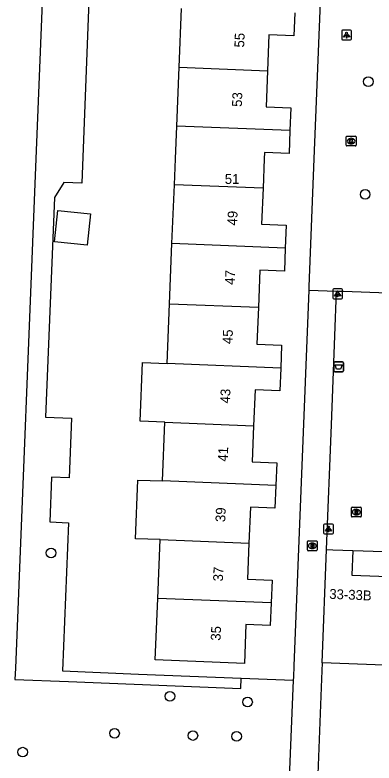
# Model space of a CAD drawing. Extents: x 160787 to 161428, y 386828 to 387483.
# Drawn here: x 161139.8 to 161176.3, y 387188.4 to 387264.6 of the extents above; entities that cross this region are included whole.
import ezdxf

# ---------------------------------------------------------------- set-up
doc = ezdxf.new("R2010")
doc.units = 0
for name, color, linetype in [('IMGEO_Afvalbak', 7, 'Continuous'), ('IMGEO_Boom', 7, 'Continuous'), ('IMGEO_Brandkraan', 7, 'Continuous'), ('IMGEO_Groenvoorziening', 7, 'Continuous'), ('IMGEO_Kolk', 7, 'Continuous'), ('IMGEO_Lichtpunt', 7, 'Continuous'), ('IMGEO_Muur', 7, 'Continuous'), ('IMGEO_Pand', 7, 'Continuous'), ('IMGEO_Pand_nummerreeks', 7, 'Continuous'), ('IMGEO_Rijbaan_lokaal_open', 7, 'Continuous'), ('IMGEO_Rioolput', 7, 'Continuous'), ('IMGEO_Voetpad_open', 7, 'Continuous')]:
    doc.layers.add(name, color=color, linetype=linetype)

msp = doc.modelspace()

# ---------------------------------------------------------------- linework, layer by layer
at = {"layer": 'IMGEO_Afvalbak'}
for p, q in [((161172.236, 387228.404), (161172.236, 387229.204)), ((161172.236, 387229.204), (161172.236, 387228.404)), ((161172.336, 387229.304), (161173.126, 387229.304)), ((161173.126, 387229.304), (161172.336, 387229.304)), ((161173.226, 387229.204), (161173.226, 387228.404)), ((161173.226, 387228.404), (161173.226, 387229.204)), ((161173.126, 387228.304), (161172.336, 387228.304)), ((161172.336, 387228.304), (161173.126, 387228.304))]:
    msp.add_line(p, q, dxfattribs=at)
msp.add_lwpolyline([(161172.379, 387229.018), (161173.083, 387229.018), (161172.934, 387228.548), (161172.528, 387228.548), (161172.379, 387229.018)], dxfattribs=at)
for centre, start, end in [((161172.336, 387229.204), 90, 180), ((161172.336, 387229.204), 90, 180), ((161173.126, 387229.204), 0, 90), ((161173.126, 387229.204), 360, 90), ((161172.336, 387228.404), 180, 270), ((161172.336, 387228.404), 180, 270), ((161173.126, 387228.404), 270, 0), ((161173.126, 387228.404), 270, 0)]:
    msp.add_arc(centre, 0.1, start, end, dxfattribs=at)
at = {"layer": 'IMGEO_Boom'}
for centre in [(161175.763, 387257.85), (161175.439, 387246.369), (161143.455, 387209.838), (161155.558, 387195.239), (161163.462, 387194.655), (161149.919, 387191.466), (161157.896, 387191.24), (161162.346, 387191.158), (161140.567, 387189.552)]:
    msp.add_circle(centre, 0.489, dxfattribs=at)
at = {"layer": 'IMGEO_Brandkraan'}
for p, q in [((161169.554, 387210.145), (161169.554, 387210.997)), ((161169.629, 387211.071), (161170.481, 387211.071)), ((161170.042, 387210.851), (161170.067, 387210.851)), ((161170.555, 387210.997), (161170.555, 387210.145)), ((161170.481, 387210.071), (161169.629, 387210.071)), ((161170.065, 387210.291), (161170.04, 387210.291))]:
    msp.add_line(p, q, dxfattribs=at)
for points in [[(161169.554, 387210.145), (161169.554, 387210.997)], [(161169.629, 387211.071), (161170.481, 387211.071)], [(161169.902, 387210.771), (161169.902, 387210.371), (161170.115, 387210.371)], [(161170.133, 387210.771), (161169.902, 387210.771)], [(161170.081, 387210.69), (161170.027, 387210.69), (161170.027, 387210.614)], [(161170.555, 387210.997), (161170.555, 387210.145)], [(161170.481, 387210.071), (161169.629, 387210.071)], [(161170.027, 387210.614), (161170.08, 387210.614)], [(161170.089, 387210.538), (161170.027, 387210.538), (161170.027, 387210.457)], [(161170.027, 387210.457), (161170.089, 387210.457)]]:
    msp.add_lwpolyline(points, dxfattribs=at)
for centre, radius, start, end in [((161169.631, 387210.995), 0.0765, 91.55205, 178.44795), ((161169.631, 387210.995), 0.0765, 91.55205, 178.44795), ((161170.082, 387210.652), 0.0379, 267.82845, 90.93552), ((161170.137, 387210.626), 0.145, 59.4692, 91.53667), ((161170.162, 387210.673), 0.0922, 285.51372, 58.15012), ((161170.479, 387210.995), 0.0765, 1.55205, 88.44795), ((161170.479, 387210.995), 0.0765, 1.55205, 88.44795), ((161169.631, 387210.147), 0.0765, 181.55205, 268.44795), ((161169.631, 387210.147), 0.0765, 181.55205, 268.44795), ((161170.09, 387210.497), 0.0404, 269.87594, 90.50774), ((161170.121, 387210.622), 0.251, 268.66757, 293.53466), ((161170.167, 387210.481), 0.105, 301.31148, 78.98903), ((161170.479, 387210.147), 0.0765, 271.55205, 358.44795), ((161170.479, 387210.147), 0.0765, 271.55205, 358.44795)]:
    msp.add_arc(centre, radius, start, end, dxfattribs=at)
for centre, major_axis, ratio, start_param, end_param in [((161170.041, 387210.571), (-0.387, 0.002), 0.722429, 4.712389, 7.853982), ((161170.066, 387210.571), (-0.39, 0.002), 0.717154, 1.570796, 4.712389)]:
    msp.add_ellipse(centre, major_axis=major_axis, ratio=ratio, start_param=start_param, end_param=end_param, dxfattribs=at)
at = {"layer": 'IMGEO_Groenvoorziening'}
for points in [[(161143.258, 387283.56), (161141.91, 387250), (161139.825, 387198.117), (161139.779, 387196.96), (161145.215, 387196.742), (161162.77, 387196.036), (161162.811, 387197.084)], [(161171.353, 387278.449), (161147.813, 387279.35), (161146.59, 387247.494), (161144.751, 387247.564), (161143.809, 387246.052), (161142.905, 387223.679), (161145.53, 387223.573), (161145.284, 387217.483), (161143.51, 387217.555), (161143.326, 387213), (161145.236, 387212.923), (161144.626, 387197.819), (161152.342, 387197.507), (161162.811, 387197.084)], [(161162.811, 387197.084), (161168.116, 387196.87)]]:
    msp.add_lwpolyline(points, dxfattribs=at)
at = {"layer": 'IMGEO_Kolk'}
for p, q in [((161173.511, 387251.37), (161173.511, 387252.222)), ((161173.586, 387252.296), (161174.438, 387252.296)), ((161173.999, 387252.076), (161174.024, 387252.076)), ((161174.512, 387252.222), (161174.512, 387251.37)), ((161174.438, 387251.296), (161173.586, 387251.296)), ((161174.022, 387251.516), (161173.997, 387251.516))]:
    msp.add_line(p, q, dxfattribs=at)
for points in [[(161173.511, 387251.37), (161173.511, 387252.222)], [(161173.586, 387252.296), (161174.438, 387252.296)], [(161173.832, 387251.996), (161173.955, 387251.996), (161173.955, 387251.845), (161174.085, 387251.996), (161174.249, 387251.996), (161174.103, 387251.845), (161174.256, 387251.596), (161174.104, 387251.596), (161174.019, 387251.76), (161173.955, 387251.693), (161173.955, 387251.596), (161173.832, 387251.596), (161173.832, 387251.996)], [(161174.512, 387252.222), (161174.512, 387251.37)], [(161174.438, 387251.296), (161173.586, 387251.296)]]:
    msp.add_lwpolyline(points, dxfattribs=at)
for centre, start, end in [((161173.588, 387252.22), 91.55205, 178.44795), ((161173.588, 387252.22), 91.55205, 178.44795), ((161174.436, 387252.22), 1.55205, 88.44795), ((161174.436, 387252.22), 1.55205, 88.44795), ((161173.588, 387251.372), 181.55205, 268.44795), ((161173.588, 387251.372), 181.55205, 268.44795), ((161174.436, 387251.372), 271.55205, 358.44795), ((161174.436, 387251.372), 271.55205, 358.44795)]:
    msp.add_arc(centre, 0.0765, start, end, dxfattribs=at)
for centre, major_axis, ratio, start_param, end_param in [((161173.998, 387251.796), (-0.387, 0.002), 0.722429, 4.712389, 7.853982), ((161174.023, 387251.796), (-0.39, 0.002), 0.717154, 1.570796, 4.712389)]:
    msp.add_ellipse(centre, major_axis=major_axis, ratio=ratio, start_param=start_param, end_param=end_param, dxfattribs=at)
at = {"layer": 'IMGEO_Lichtpunt'}
for p, q in [((161173.052, 387263), (161173.052, 387262.193)), ((161173.052, 387263), (161173.052, 387262.193)), ((161173.954, 387263.095), (161173.146, 387263.095)), ((161173.954, 387263.095), (161173.146, 387263.095)), ((161174.048, 387262.193), (161174.048, 387263)), ((161174.048, 387262.193), (161174.048, 387263)), ((161173.146, 387262.099), (161173.954, 387262.099)), ((161173.146, 387262.099), (161173.954, 387262.099)), ((161172.138, 387236.635), (161172.138, 387235.828)), ((161172.138, 387236.635), (161172.138, 387235.828)), ((161173.04, 387236.73), (161172.232, 387236.73)), ((161173.04, 387236.73), (161172.232, 387236.73)), ((161173.134, 387235.828), (161173.134, 387236.635)), ((161173.134, 387235.828), (161173.134, 387236.635)), ((161172.232, 387235.734), (161173.04, 387235.734)), ((161172.232, 387235.734), (161173.04, 387235.734)), ((161171.206, 387212.683), (161171.206, 387211.876)), ((161171.206, 387212.683), (161171.206, 387211.876)), ((161172.108, 387212.778), (161171.3, 387212.778)), ((161172.108, 387212.778), (161171.3, 387212.778)), ((161172.202, 387211.876), (161172.202, 387212.683)), ((161172.202, 387211.876), (161172.202, 387212.683)), ((161171.3, 387211.782), (161172.108, 387211.782)), ((161171.3, 387211.782), (161172.108, 387211.782))]:
    msp.add_line(p, q, dxfattribs=at)
for points in [[(161173.426, 387262.664), (161173.465, 387262.636), (161173.277, 387262.374), (161173.239, 387262.401), (161173.426, 387262.664)], [(161173.528, 387262.616), (161173.575, 387262.616), (161173.575, 387262.294), (161173.528, 387262.294), (161173.528, 387262.616)], [(161173.638, 387262.636), (161173.676, 387262.663), (161173.863, 387262.401), (161173.824, 387262.373), (161173.638, 387262.636)], [(161172.512, 387236.299), (161172.551, 387236.271), (161172.363, 387236.009), (161172.325, 387236.036), (161172.512, 387236.299)], [(161172.614, 387236.251), (161172.661, 387236.251), (161172.661, 387235.929), (161172.614, 387235.929), (161172.614, 387236.251)], [(161172.724, 387236.271), (161172.762, 387236.298), (161172.949, 387236.036), (161172.91, 387236.008), (161172.724, 387236.271)], [(161171.58, 387212.347), (161171.619, 387212.319), (161171.431, 387212.057), (161171.393, 387212.084), (161171.58, 387212.347)], [(161171.682, 387212.299), (161171.729, 387212.299), (161171.729, 387211.977), (161171.682, 387211.977), (161171.682, 387212.299)], [(161171.792, 387212.319), (161171.83, 387212.346), (161172.017, 387212.084), (161171.978, 387212.056), (161171.792, 387212.319)]]:
    msp.add_lwpolyline(points, dxfattribs=at)
for centre in [(161173.551, 387262.798), (161172.637, 387236.433), (161171.705, 387212.481)]:
    msp.add_circle(centre, 0.0994, dxfattribs=at)
for centre, start, end in [((161173.146, 387263), 90, 180), ((161173.146, 387263), 90, 180), ((161173.954, 387263), 0, 90), ((161173.954, 387263), 0, 90), ((161173.146, 387262.193), 180, 270), ((161173.146, 387262.193), 180, 270), ((161173.954, 387262.193), 270, 0), ((161173.954, 387262.193), 270, 360), ((161172.232, 387236.635), 90, 180), ((161172.232, 387236.635), 90, 180), ((161173.04, 387236.635), 0, 90), ((161173.04, 387236.635), 0, 90), ((161172.232, 387235.828), 180, 270), ((161172.232, 387235.828), 180, 270), ((161173.04, 387235.828), 270, 0), ((161173.04, 387235.828), 270, 360), ((161171.3, 387212.683), 90, 180), ((161171.3, 387212.683), 90, 180), ((161172.108, 387212.683), 0, 90), ((161172.108, 387212.683), 0, 90), ((161171.3, 387211.876), 180, 270), ((161171.3, 387211.876), 180, 270), ((161172.108, 387211.876), 270, 0), ((161172.108, 387211.876), 270, 360)]:
    msp.add_arc(centre, 0.0946, start, end, dxfattribs=at)
at = {"layer": 'IMGEO_Muur'}
msp.add_lwpolyline([(161171.073, 387198.642), (161171.008, 387197.024)], dxfattribs=at)
at = {"layer": 'IMGEO_Pand'}
for points in [[(161156.486, 387259.313), (161156.726, 387265.307)], [(161168.27, 387264.845), (161168.177, 387262.51), (161165.644, 387262.611), (161165.498, 387258.952)], [(161156.247, 387253.327), (161156.486, 387259.313)], [(161156.486, 387259.313), (161165.498, 387258.952)], [(161165.498, 387258.952), (161165.352, 387255.295), (161167.87, 387255.194), (161167.777, 387252.865)], [(161156.008, 387247.35), (161156.114, 387250), (161156.247, 387253.327)], [(161167.777, 387252.865), (161156.247, 387253.327)], [(161167.777, 387252.865), (161167.684, 387250.535), (161165.183, 387250.635), (161165.158, 387250), (161165.037, 387246.988)], [(161155.768, 387241.354), (161156.008, 387247.35)], [(161165.037, 387246.988), (161156.008, 387247.35)], [(161165.037, 387246.988), (161164.891, 387243.34), (161167.404, 387243.24), (161167.31, 387240.892)], [(161143.818, 387241.515), (161144.136, 387244.723), (161147.454, 387244.394), (161147.136, 387241.186), (161143.818, 387241.515)], [(161155.523, 387235.232), (161155.768, 387241.354)], [(161167.31, 387240.892), (161155.768, 387241.354)], [(161167.31, 387240.892), (161167.216, 387238.545), (161164.721, 387238.645), (161164.57, 387234.87)], [(161155.279, 387229.135), (161155.523, 387235.232)], [(161155.523, 387235.232), (161164.57, 387234.87)], [(161164.57, 387234.87), (161164.419, 387231.095), (161166.932, 387230.995), (161166.839, 387228.672)], [(161155.039, 387223.147), (161152.534, 387223.247), (161152.774, 387229.235), (161155.279, 387229.135)], [(161166.839, 387228.672), (161155.279, 387229.135)], [(161166.839, 387228.672), (161166.746, 387226.35), (161164.23, 387226.45), (161164.084, 387222.785)], [(161154.8, 387217.17), (161155.039, 387223.147)], [(161155.039, 387223.147), (161164.084, 387222.785)], [(161164.084, 387222.785), (161163.937, 387219.119), (161166.44, 387219.019), (161166.348, 387216.708)], [(161154.561, 387211.194), (161152.059, 387211.294), (161152.298, 387217.27), (161154.8, 387217.17)], [(161166.348, 387216.708), (161154.8, 387217.17)], [(161166.348, 387216.708), (161166.255, 387214.395), (161163.752, 387214.495), (161163.605, 387210.832)], [(161154.322, 387205.215), (161154.561, 387211.194)], [(161154.561, 387211.194), (161163.605, 387210.832)], [(161163.605, 387210.832), (161163.459, 387207.169), (161165.963, 387207.069), (161165.871, 387204.752)], [(161171.073, 387198.642), (161171.514, 387210.197)], [(161171.514, 387210.197), (161172.164, 387210.172), (161174.168, 387210.096)], [(161174.168, 387210.096), (161174.072, 387207.579), (161177.735, 387207.44)], [(161165.871, 387204.752), (161165.778, 387202.435), (161163.299, 387202.535), (161163.141, 387198.592), (161154.071, 387198.955), (161154.322, 387205.215)], [(161165.871, 387204.752), (161154.322, 387205.215)], [(161177.391, 387198.401), (161171.073, 387198.642)]]:
    msp.add_lwpolyline(points, dxfattribs=at)
at = {"layer": 'IMGEO_Rijbaan_lokaal_open'}
for points in [[(161171.514, 387210.197), (161171.999, 387222.892), (161172.345, 387231.966), (161172.518, 387236.516)], [(161172.518, 387236.516), (161173.243, 387236.489), (161177.698, 387236.325), (161177.704, 387236.483)], [(161174.168, 387210.096), (161181.498, 387209.838)]]:
    msp.add_lwpolyline(points, dxfattribs=at)
at = {"layer": 'IMGEO_Rioolput'}
for p, q in [((161174.114, 387214.506), (161174.966, 387214.506)), ((161174.039, 387213.58), (161174.039, 387214.432)), ((161174.55, 387213.726), (161174.525, 387213.726)), ((161174.527, 387214.286), (161174.552, 387214.286)), ((161175.04, 387214.432), (161175.04, 387213.58)), ((161174.966, 387213.506), (161174.114, 387213.506))]:
    msp.add_line(p, q, dxfattribs=at)
for points in [[(161174.114, 387214.506), (161174.966, 387214.506)], [(161174.039, 387213.58), (161174.039, 387214.432)], [(161174.628, 387214.204), (161174.376, 387214.206), (161174.376, 387213.806)], [(161174.376, 387213.806), (161174.5, 387213.806), (161174.5, 387213.968), (161174.511, 387213.968)], [(161174.554, 387214.125), (161174.5, 387214.125), (161174.5, 387214.044)], [(161174.5, 387214.044), (161174.552, 387214.044)], [(161174.558, 387213.939), (161174.629, 387213.806), (161174.769, 387213.806), (161174.704, 387213.932)], [(161175.04, 387214.432), (161175.04, 387213.58)], [(161174.966, 387213.506), (161174.114, 387213.506)]]:
    msp.add_lwpolyline(points, dxfattribs=at)
for centre, radius, start, end in [((161174.116, 387214.43), 0.0765, 91.55205, 178.44795), ((161174.116, 387214.43), 0.0765, 91.55205, 178.44795), ((161174.964, 387214.43), 0.0765, 1.55205, 88.44795), ((161174.964, 387214.43), 0.0765, 1.55205, 88.44795), ((161174.51, 387213.915), 0.0533, 26.02933, 88.69889), ((161174.536, 387214.233), 0.19, 274.7715, 282.96867), ((161174.56, 387214.029), 0.0964, 77.00612, 93.18647), ((161174.574, 387214.086), 0.0378, 276.66336, 79.67722), ((161174.627, 387214.094), 0.109, 350.36119, 89.41601), ((161174.625, 387214.094), 0.112, 277.58423, 350.98172), ((161174.609, 387213.879), 0.108, 29.51342, 73.79051), ((161174.116, 387213.582), 0.0765, 181.55205, 268.44795), ((161174.116, 387213.582), 0.0765, 181.55205, 268.44795), ((161174.964, 387213.582), 0.0765, 271.55205, 358.44795), ((161174.964, 387213.582), 0.0765, 271.55205, 358.44795)]:
    msp.add_arc(centre, radius, start, end, dxfattribs=at)
for centre, major_axis, ratio, start_param, end_param in [((161174.526, 387214.006), (-0.387, 0.002), 0.722429, 4.712389, 7.853982), ((161174.551, 387214.006), (-0.39, 0.002), 0.717154, 1.570796, 4.712389)]:
    msp.add_ellipse(centre, major_axis=major_axis, ratio=ratio, start_param=start_param, end_param=end_param, dxfattribs=at)
at = {"layer": 'IMGEO_Voetpad_open'}
for points in [[(161171.353, 387278.449), (161171.292, 387276.874), (161170.226, 387250), (161169.709, 387236.985), (161169.695, 387236.621)], [(161169.695, 387236.621), (161168.175, 387198.326), (161168.129, 387197.191), (161168.116, 387196.87)], [(161169.695, 387236.621), (161172.518, 387236.516)], [(161171.073, 387198.642), (161171.008, 387197.024), (161170.542, 387185.542)], [(161168.116, 387196.87), (161167.748, 387187.759), (161167.742, 387187.669), (161167.718, 387187.487), (161167.678, 387187.309), (161167.622, 387187.135), (161167.551, 387186.966), (161167.465, 387186.804), (161167.365, 387186.651), (161167.251, 387186.508), (161167.126, 387186.375), (161166.988, 387186.253), (161166.841, 387186.145), (161166.684, 387186.05), (161166.52, 387185.97), (161166.349, 387185.904), (161166.173, 387185.854), (161165.993, 387185.82), (161165.811, 387185.802)]]:
    msp.add_lwpolyline(points, dxfattribs=at)

# ---------------------------------------------------------------- texts
at = {"layer": 'IMGEO_Pand_nummerreeks'}
for s, rotation, p in [('55', 87.71938, (161163.117, 387261.308)), ('53', 87.71938, (161162.876, 387255.266)), ('51', 0, (161161.145, 387247.433)), ('49', 87.71938, (161162.395, 387243.182)), ('47', 87.71938, (161162.154, 387237.14)), ('45', 87.71938, (161161.914, 387231.098)), ('43', 87.71984, (161161.672, 387225.055)), ('41', 87.71938, (161161.437, 387219.127)), ('39', 87.71984, (161161.191, 387212.971)), ('37', 87.71938, (161160.951, 387206.93)), ('33-33B', 357.62795, (161171.769, 387205.175)), ('35', 87.71938, (161160.711, 387200.887))]:
    msp.add_text(s, height=1, rotation=rotation, dxfattribs=at).set_placement(p)

doc.saveas('drawing.dxf')
